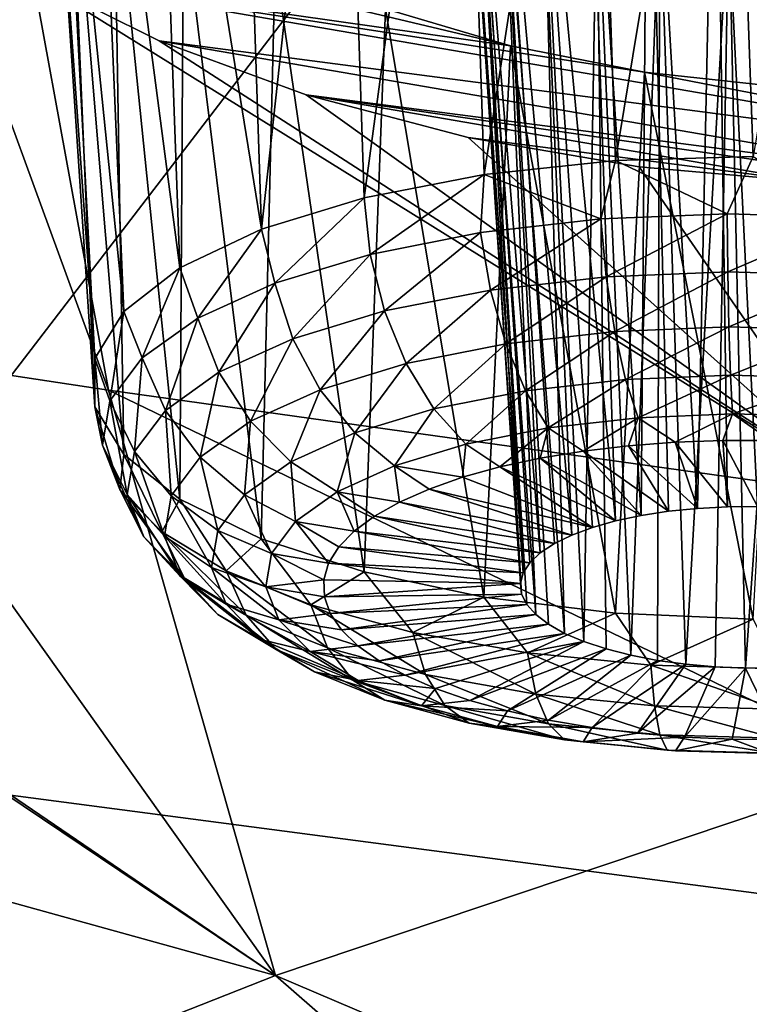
# Model space of a CAD drawing. Header units: metres. Extents: x -92 to 264, y -100 to 50.
# Tile 418 of 656: x 182.25 to 183.83, y -11.19 to -9.06. Entities that reach past the tile are written whole.
import ezdxf

# ---------------------------------------------------------------- set-up
doc = ezdxf.new("R2010")
doc.units = ezdxf.units.M
doc.layers.add('solid_21062050_01', color=7, linetype='CONTINUOUS')

msp = doc.modelspace()

# ---------------------------------------------------------------- linework, layer by layer
at = {"layer": 'solid_21062050_01'}
for points in [[(184.910965, -6.33884, 210.081375), (182.109451, -5.889371, 208.832916), (181.60141, -10.654218, 215.69223)], [(184.910965, -6.33884, 210.081375), (181.60141, -10.654218, 215.69223), (185.129807, -11.117613, 216.979355)], [(183.207916, -7.891219, 146.709167), (183.491058, -7.874756, 146.611298), (183.257324, -9.394676, 146.242386)], [(183.491058, -7.874756, 146.611298), (183.542007, -9.364556, 146.154907), (183.257324, -9.394676, 146.242386)], [(183.491058, -7.874756, 146.611298), (183.78714, -7.883727, 146.565018), (183.542007, -9.364556, 146.154907)], [(183.207916, -7.891219, 146.709167), (182.998093, -9.444964, 146.383347), (182.948532, -7.932848, 146.85524)], [(183.207916, -7.891219, 146.709167), (183.257324, -9.394676, 146.242386), (182.998093, -9.444964, 146.383347)], [(183.78714, -7.883727, 146.565018), (183.839691, -9.35592, 146.124741), (183.542007, -9.364556, 146.154907)], [(183.78714, -7.883727, 146.565018), (184.085236, -7.917565, 146.571915), (183.839691, -9.35592, 146.124741)], [(182.725449, -7.997602, 147.041916), (182.948532, -7.932848, 146.85524), (182.77565, -9.513222, 146.571655)], [(182.948532, -7.932848, 146.85524), (182.998093, -9.444964, 146.383347), (182.77565, -9.513222, 146.571655)], [(182.544846, -8.083465, 147.263199), (182.725449, -7.997602, 147.041916), (182.77565, -9.513222, 146.571655)], [(182.413757, -8.187284, 147.51062), (182.544846, -8.083465, 147.263199), (182.599701, -9.596465, 146.799057)], [(182.544846, -8.083465, 147.263199), (182.77565, -9.513222, 146.571655), (182.599701, -9.596465, 146.799057)], [(182.337265, -8.305269, 147.774963), (182.413757, -8.187284, 147.51062), (182.477936, -9.691057, 147.055634)], [(182.413757, -8.187284, 147.51062), (182.599701, -9.596465, 146.799057), (182.477936, -9.691057, 147.055634)], [(183.611374, -8.275378, 147.428741), (183.478455, -8.295516, 147.499878), (183.597305, -10.132183, 146.89447)], [(183.611374, -8.275378, 147.428741), (183.597305, -10.132183, 146.89447), (183.656708, -10.123075, 146.868652)], [(183.75824, -8.271004, 147.388), (183.611374, -8.275378, 147.428741), (183.719162, -10.116781, 146.850296)], [(183.611374, -8.275378, 147.428741), (183.656708, -10.123075, 146.868652), (183.719162, -10.116781, 146.850296)], [(183.75824, -8.271004, 147.388), (183.719162, -10.116781, 146.850296), (183.783615, -10.113409, 146.839737)], [(183.75824, -8.271004, 147.388), (183.783615, -10.113409, 146.839737), (183.848969, -10.113016, 146.837143)], [(183.910278, -8.282635, 147.380127), (183.75824, -8.271004, 147.388), (183.848969, -10.113016, 146.837143)], [(183.36731, -8.330187, 147.596954), (183.541977, -10.14395, 146.927338), (183.478455, -8.295516, 147.499878)], [(183.478455, -8.295516, 147.499878), (183.541977, -10.14395, 146.927338), (183.597305, -10.132183, 146.89447)], [(182.318512, -8.432983, 148.046295), (182.337265, -8.305269, 147.774963), (182.415695, -9.792863, 147.330154)], [(182.337265, -8.305269, 147.774963), (182.477936, -9.691057, 147.055634), (182.415695, -9.792863, 147.330154)], [(183.36731, -8.330187, 147.596954), (183.283966, -8.377469, 147.714508), (183.447296, -10.174611, 147.011795)], [(183.36731, -8.330187, 147.596954), (183.447296, -10.174611, 147.011795), (183.491699, -10.158175, 146.96666)], [(183.36731, -8.330187, 147.596954), (183.491699, -10.158175, 146.96666), (183.541977, -10.14395, 146.927338)], [(183.283966, -8.377469, 147.714508), (183.233246, -8.434723, 147.845871), (183.379105, -10.212965, 147.116272)], [(183.283966, -8.377469, 147.714508), (183.379105, -10.212965, 147.116272), (183.409546, -10.19298, 147.061951)], [(183.283966, -8.377469, 147.714508), (183.409546, -10.19298, 147.061951), (183.447296, -10.174611, 147.011795)], [(182.318512, -8.432983, 148.046295), (182.415695, -9.792863, 147.330154), (182.41568, -9.897433, 147.610626)], [(182.358627, -8.565484, 148.31424), (182.318512, -8.432983, 148.046295), (182.41568, -9.897433, 147.610626)], [(183.233246, -8.434723, 147.845871), (183.218201, -8.498724, 147.983582), (183.342026, -10.256397, 147.233627)], [(183.233246, -8.434723, 147.845871), (183.342026, -10.256397, 147.233627), (183.356461, -10.234225, 147.173813)], [(183.233246, -8.434723, 147.845871), (183.356461, -10.234225, 147.173813), (183.379105, -10.212965, 147.116272)], [(183.218201, -8.498724, 147.983582), (183.338608, -10.301951, 147.355896), (183.336044, -10.279102, 147.294662)], [(183.218201, -8.498724, 147.983582), (183.239929, -8.565671, 148.119492), (183.338608, -10.301951, 147.355896)], [(183.218201, -8.498724, 147.983582), (183.336044, -10.279102, 147.294662), (183.342026, -10.256397, 147.233627)], [(182.358627, -8.565484, 148.31424), (182.41568, -9.897433, 147.610626), (182.477905, -10.000198, 147.884796)], [(182.456314, -8.697464, 148.568283), (182.358627, -8.565484, 148.31424), (182.477905, -10.000198, 147.884796)], [(183.239929, -8.565671, 148.119492), (183.369064, -10.346524, 147.474731), (183.34967, -10.324554, 147.41626)], [(183.239929, -8.565671, 148.119492), (183.297028, -8.631392, 148.245239), (183.369064, -10.346524, 147.474731)], [(183.239929, -8.565671, 148.119492), (183.34967, -10.324554, 147.41626), (183.338608, -10.301951, 147.355896)], [(183.297028, -8.631392, 148.245239), (183.431335, -10.38708, 147.582047), (183.396439, -10.367486, 147.530304)], [(183.297028, -8.631392, 148.245239), (183.385941, -8.692046, 148.353622), (183.431335, -10.38708, 147.582047)], [(183.297028, -8.631392, 148.245239), (183.396439, -10.367486, 147.530304), (183.369064, -10.346524, 147.474731)], [(182.456314, -8.697464, 148.568283), (182.477905, -10.000198, 147.884796), (182.59964, -10.096667, 148.140671)], [(182.607407, -8.823164, 148.797745), (182.456314, -8.697464, 148.568283), (182.59964, -10.096667, 148.140671)], [(183.385941, -8.692046, 148.353622), (183.47316, -10.404971, 147.629044), (183.431335, -10.38708, 147.582047)], [(183.385941, -8.692046, 148.353622), (183.501678, -8.744219, 148.438705), (183.47316, -10.404971, 147.629044)], [(183.501678, -8.744219, 148.438705), (183.521194, -10.420851, 147.670502), (183.47316, -10.404971, 147.629044)], [(183.501678, -8.744219, 148.438705), (183.5746, -10.434449, 147.705719), (183.521194, -10.420851, 147.670502)], [(183.501678, -8.744219, 148.438705), (183.637924, -8.784922, 148.495621), (183.5746, -10.434449, 147.705719)], [(183.637924, -8.784922, 148.495621), (183.632477, -10.445533, 147.7341), (183.5746, -10.434449, 147.705719)], [(183.637924, -8.784922, 148.495621), (183.693832, -10.453913, 147.755127), (183.632477, -10.445533, 147.7341)], [(183.637924, -8.784922, 148.495621), (183.786667, -8.811625, 148.520767), (183.693832, -10.453913, 147.755127)], [(183.786667, -8.811625, 148.520767), (183.757614, -10.459447, 147.768478), (183.693832, -10.453913, 147.755127)], [(183.786667, -8.811625, 148.520767), (183.822739, -10.462039, 147.773895), (183.757614, -10.459447, 147.768478)], [(183.786667, -8.811625, 148.520767), (183.93869, -8.822675, 148.512604), (183.822739, -10.462039, 147.773895)], [(182.444977, -9.861015, 151.006424), (181.839569, -9.76939, 150.947433), (182.064194, -8.819192, 148.911148)], [(182.281876, -8.969298, 149.175766), (182.444977, -9.861015, 151.006424), (182.064194, -8.819192, 148.911148)], [(183.314285, -9.116514, 149.260452), (182.281876, -8.969298, 149.175766), (182.064194, -8.819192, 148.911148)], [(183.314285, -9.116514, 149.260452), (182.064194, -8.819192, 148.911148), (183.044235, -9.036703, 149.150238)], [(182.607407, -8.823164, 148.797745), (182.59964, -10.096667, 148.140671), (182.775558, -10.182622, 148.367081)], [(182.805756, -8.93763, 148.994019), (182.607407, -8.823164, 148.797745), (182.775558, -10.182622, 148.367081)], [(183.93869, -8.822675, 148.512604), (183.888077, -10.461646, 147.771301), (183.822739, -10.462039, 147.773895)], [(182.805756, -8.93763, 148.994019), (182.775558, -10.182622, 148.367081), (182.997986, -10.254308, 148.554138)], [(183.044235, -9.036703, 149.150238), (182.805756, -8.93763, 148.994019), (182.997986, -10.254308, 148.554138)], [(182.281876, -8.969298, 149.175766), (184.695114, -9.38511, 149.548172), (182.554871, -9.106014, 149.401382)], [(183.604675, -9.173598, 149.319916), (184.695114, -9.38511, 149.548172), (182.281876, -8.969298, 149.175766)], [(182.281876, -8.969298, 149.175766), (184.085129, -10.090681, 151.152435), (182.444977, -9.861015, 151.006424)], [(182.281876, -8.969298, 149.175766), (182.554871, -9.106014, 149.401382), (184.085129, -10.090681, 151.152435)], [(183.604675, -9.173598, 149.319916), (182.281876, -8.969298, 149.175766), (183.314285, -9.116514, 149.260452)], [(183.044235, -9.036703, 149.150238), (182.997986, -10.254308, 148.554138), (183.257202, -10.308591, 148.693634)], [(183.314285, -9.116514, 149.260452), (183.044235, -9.036703, 149.150238), (183.257202, -10.308591, 148.693634)], [(182.554871, -9.106014, 149.401382), (184.695114, -9.38511, 149.548172), (184.343384, -9.413549, 149.676407)], [(182.554871, -9.106014, 149.401382), (184.343384, -9.413549, 149.676407), (182.87294, -9.222816, 149.577103)], [(182.554871, -9.106014, 149.401382), (182.87294, -9.222816, 149.577103), (184.085129, -10.090681, 151.152435)], [(183.314285, -9.116514, 149.260452), (183.257202, -10.308591, 148.693634), (183.54187, -10.343099, 148.77951)], [(183.604675, -9.173598, 149.319916), (183.314285, -9.116514, 149.260452), (183.54187, -10.343099, 148.77951)], [(183.604675, -9.173598, 149.319916), (183.54187, -10.343099, 148.77951), (183.839554, -10.356323, 148.807983)], [(183.903717, -9.205766, 149.326401), (184.695114, -9.38511, 149.548172), (183.604675, -9.173598, 149.319916)], [(183.903717, -9.205766, 149.326401), (183.604675, -9.173598, 149.319916), (183.839554, -10.356323, 148.807983)], [(182.87294, -9.222816, 149.577103), (184.343384, -9.413549, 149.676407), (184.213837, -9.416329, 149.707733)], [(182.87294, -9.222816, 149.577103), (184.213837, -9.416329, 149.707733), (183.969086, -9.411294, 149.745789)], [(182.87294, -9.222816, 149.577103), (183.222977, -9.314521, 149.695251), (184.085129, -10.090681, 151.152435)], [(182.87294, -9.222816, 149.577103), (183.969086, -9.411294, 149.745789), (183.222977, -9.314521, 149.695251)], [(183.222977, -9.314521, 149.695251), (183.592667, -9.378067, 149.752136), (184.085129, -10.090681, 151.152435)], [(183.222977, -9.314521, 149.695251), (183.969086, -9.411294, 149.745789), (183.592667, -9.378067, 149.752136)], [(183.510071, -9.490916, 146.141647), (183.257324, -9.394676, 146.242386), (183.542007, -9.364556, 146.154907)], [(183.783417, -9.479814, 146.105453), (183.510071, -9.490916, 146.141647), (183.542007, -9.364556, 146.154907)], [(183.783417, -9.479814, 146.105453), (183.542007, -9.364556, 146.154907), (183.839691, -9.35592, 146.124741)], [(184.058884, -9.487612, 146.119888), (183.783417, -9.479814, 146.105453), (183.839691, -9.35592, 146.124741)], [(183.592667, -9.378067, 149.752136), (183.969086, -9.411294, 149.745789), (184.085129, -10.090681, 151.152435)], [(183.011261, -9.567406, 146.358521), (182.998093, -9.444964, 146.383347), (183.257324, -9.394676, 146.242386)], [(183.249344, -9.520493, 146.227097), (183.011261, -9.567406, 146.358521), (183.257324, -9.394676, 146.242386)], [(183.510071, -9.490916, 146.141647), (183.249344, -9.520493, 146.227097), (183.257324, -9.394676, 146.242386)], [(182.804977, -9.629853, 146.530869), (182.77565, -9.513222, 146.571655), (182.998093, -9.444964, 146.383347)], [(182.804977, -9.629853, 146.530869), (182.998093, -9.444964, 146.383347), (183.011261, -9.567406, 146.358521)], [(183.271194, -9.644672, 146.233551), (183.249344, -9.520493, 146.227097), (183.510071, -9.490916, 146.141647)], [(183.271194, -9.644672, 146.233551), (183.510071, -9.490916, 146.141647), (183.521835, -9.61624, 146.151398)], [(183.521835, -9.61624, 146.151398), (183.510071, -9.490916, 146.141647), (183.783417, -9.479814, 146.105453)], [(183.521835, -9.61624, 146.151398), (183.783417, -9.479814, 146.105453), (183.784622, -9.605567, 146.116608)], [(183.784622, -9.605567, 146.116608), (183.783417, -9.479814, 146.105453), (184.058884, -9.487612, 146.119888)], [(183.784622, -9.605567, 146.116608), (184.058884, -9.487612, 146.119888), (184.049438, -9.613063, 146.130493)], [(182.638412, -9.705436, 146.737503), (182.599701, -9.596465, 146.799057), (182.77565, -9.513222, 146.571655)], [(182.804977, -9.629853, 146.530869), (182.638412, -9.705436, 146.737503), (182.77565, -9.513222, 146.571655)], [(183.042313, -9.689772, 146.359894), (183.011261, -9.567406, 146.358521), (183.249344, -9.520493, 146.227097)], [(183.271194, -9.644672, 146.233551), (183.042313, -9.689772, 146.359894), (183.249344, -9.520493, 146.227097)], [(182.806168, -11.126888, 153.635513), (179.019028, -10.078323, 152.283203), (180.453125, -9.545052, 150.80127)], [(182.806168, -11.126888, 153.635513), (180.453125, -9.545052, 150.80127), (180.494995, -9.552128, 150.805923)], [(182.806168, -11.126888, 153.635513), (180.494995, -9.552128, 150.805923), (181.839569, -9.76939, 150.947433)], [(182.844009, -9.749805, 146.525574), (182.804977, -9.629853, 146.530869), (183.011261, -9.567406, 146.358521)], [(182.844009, -9.749805, 146.525574), (183.011261, -9.567406, 146.358521), (183.042313, -9.689772, 146.359894)], [(182.517975, -9.791248, 146.97049), (182.477936, -9.691057, 147.055634), (182.599701, -9.596465, 146.799057)], [(182.638412, -9.705436, 146.737503), (182.517975, -9.791248, 146.97049), (182.599701, -9.596465, 146.799057)], [(183.271194, -9.644672, 146.233551), (183.521835, -9.61624, 146.151398), (183.304398, -9.761265, 146.268814)], [(183.521835, -9.61624, 146.151398), (183.539993, -9.734539, 146.191589), (183.304398, -9.761265, 146.268814)], [(183.521835, -9.61624, 146.151398), (183.784622, -9.605567, 146.116608), (183.539993, -9.734539, 146.191589)], [(183.784622, -9.605567, 146.116608), (183.787003, -9.724506, 146.158875), (183.539993, -9.734539, 146.191589)], [(183.784622, -9.605567, 146.116608), (184.049438, -9.613063, 146.130493), (183.787003, -9.724506, 146.158875)], [(184.049438, -9.613063, 146.130493), (184.035934, -9.731553, 146.171936), (183.787003, -9.724506, 146.158875)], [(182.683884, -9.822466, 146.724213), (182.638412, -9.705436, 146.737503), (182.804977, -9.629853, 146.530869)], [(182.683884, -9.822466, 146.724213), (182.804977, -9.629853, 146.530869), (182.844009, -9.749805, 146.525574)], [(183.271194, -9.644672, 146.233551), (183.089264, -9.803658, 146.387573), (183.042313, -9.689772, 146.359894)], [(183.271194, -9.644672, 146.233551), (183.304398, -9.761265, 146.268814), (183.089264, -9.803658, 146.387573)], [(182.448288, -9.883993, 147.220886), (182.415695, -9.792863, 147.330154), (182.477936, -9.691057, 147.055634)], [(182.517975, -9.791248, 146.97049), (182.448288, -9.883993, 147.220886), (182.477936, -9.691057, 147.055634)], [(182.5681, -9.904961, 146.948196), (182.517975, -9.791248, 146.97049), (182.638412, -9.705436, 146.737503)], [(182.5681, -9.904961, 146.948196), (182.638412, -9.705436, 146.737503), (182.683884, -9.822466, 146.724213)], [(182.844009, -9.749805, 146.525574), (183.042313, -9.689772, 146.359894), (182.902847, -9.860087, 146.543304)], [(182.902847, -9.860087, 146.543304), (183.042313, -9.689772, 146.359894), (183.089264, -9.803658, 146.387573)], [(183.539993, -9.734539, 146.191589), (183.787003, -9.724506, 146.158875), (183.5634, -9.838271, 146.259644)], [(183.787003, -9.724506, 146.158875), (183.790436, -9.829049, 146.229584), (183.5634, -9.838271, 146.259644)], [(183.787003, -9.724506, 146.158875), (184.035934, -9.731553, 146.171936), (183.790436, -9.829049, 146.229584)], [(182.683884, -9.822466, 146.724213), (182.844009, -9.749805, 146.525574), (182.752335, -9.928387, 146.730026)], [(182.844009, -9.749805, 146.525574), (182.902847, -9.860087, 146.543304), (182.752335, -9.928387, 146.730026)], [(183.304398, -9.761265, 146.268814), (183.539993, -9.734539, 146.191589), (183.346848, -9.862836, 146.330627)], [(183.539993, -9.734539, 146.191589), (183.5634, -9.838271, 146.259644), (183.346848, -9.862836, 146.330627)], [(184.035934, -9.731553, 146.171936), (184.019241, -9.835526, 146.241577), (183.790436, -9.829049, 146.229584)], [(182.806168, -11.126888, 153.635513), (181.839569, -9.76939, 150.947433), (182.444977, -9.861015, 151.006424)], [(183.304398, -9.761265, 146.268814), (183.149109, -9.901801, 146.439774), (183.089264, -9.803658, 146.387573)], [(183.304398, -9.761265, 146.268814), (183.346848, -9.862836, 146.330627), (183.149109, -9.901801, 146.439774)], [(182.432022, -9.980106, 147.47905), (182.41568, -9.897433, 147.610626), (182.415695, -9.792863, 147.330154)], [(182.448288, -9.883993, 147.220886), (182.432022, -9.980106, 147.47905), (182.415695, -9.792863, 147.330154)], [(182.501099, -9.99412, 147.188919), (182.448288, -9.883993, 147.220886), (182.517975, -9.791248, 146.97049)], [(182.501099, -9.99412, 147.188919), (182.517975, -9.791248, 146.97049), (182.5681, -9.904961, 146.948196)], [(182.902847, -9.860087, 146.543304), (183.089264, -9.803658, 146.387573), (182.977768, -9.953669, 146.582916)], [(182.977768, -9.953669, 146.582916), (183.089264, -9.803658, 146.387573), (183.149109, -9.901801, 146.439774)], [(182.5681, -9.904961, 146.948196), (182.683884, -9.822466, 146.724213), (182.643509, -10.00593, 146.940567)], [(182.683884, -9.822466, 146.724213), (182.752335, -9.928387, 146.730026), (182.643509, -10.00593, 146.940567)], [(183.5634, -9.838271, 146.259644), (183.790436, -9.829049, 146.229584), (183.590546, -9.920822, 146.351227)], [(183.790436, -9.829049, 146.229584), (183.794693, -9.912531, 146.324203), (183.590546, -9.920822, 146.351227)], [(183.790436, -9.829049, 146.229584), (184.019241, -9.835526, 146.241577), (183.794693, -9.912531, 146.324203)], [(184.019241, -9.835526, 146.241577), (184.000412, -9.918355, 146.334991), (183.794693, -9.912531, 146.324203)], [(183.346848, -9.862836, 146.330627), (183.5634, -9.838271, 146.259644), (183.395828, -9.94291, 146.415054)], [(183.5634, -9.838271, 146.259644), (183.590546, -9.920822, 146.351227), (183.395828, -9.94291, 146.415054)], [(184.140717, -10.6787, 152.390625), (182.444977, -9.861015, 151.006424), (184.085129, -10.090681, 151.152435)], [(184.140717, -10.6787, 152.390625), (182.806168, -11.126888, 153.635513), (182.444977, -9.861015, 151.006424)], [(182.752335, -9.928387, 146.730026), (182.902847, -9.860087, 146.543304), (182.839432, -10.016446, 146.754547)], [(182.902847, -9.860087, 146.543304), (182.977768, -9.953669, 146.582916), (182.839432, -10.016446, 146.754547)], [(183.346848, -9.862836, 146.330627), (183.218033, -9.977946, 146.513199), (183.149109, -9.901801, 146.439774)], [(183.346848, -9.862836, 146.330627), (183.395828, -9.94291, 146.415054), (183.218033, -9.977946, 146.513199)], [(182.469818, -10.075893, 147.735077), (182.477905, -10.000198, 147.884796), (182.41568, -9.897433, 147.610626)], [(182.432022, -9.980106, 147.47905), (182.469818, -10.075893, 147.735077), (182.41568, -9.897433, 147.610626)], [(182.485474, -10.086516, 147.437103), (182.432022, -9.980106, 147.47905), (182.448288, -9.883993, 147.220886)], [(182.485474, -10.086516, 147.437103), (182.448288, -9.883993, 147.220886), (182.501099, -9.99412, 147.188919)], [(182.501099, -9.99412, 147.188919), (182.5681, -9.904961, 146.948196), (182.580536, -10.089738, 147.166824)], [(182.5681, -9.904961, 146.948196), (182.643509, -10.00593, 146.940567), (182.580536, -10.089738, 147.166824)], [(182.977768, -9.953669, 146.582916), (183.149109, -9.901801, 146.439774), (183.06398, -10.024583, 146.641907)], [(183.06398, -10.024583, 146.641907), (183.149109, -9.901801, 146.439774), (183.218033, -9.977946, 146.513199)], [(183.395828, -9.94291, 146.415054), (183.590546, -9.920822, 146.351227), (183.471924, -9.992843, 146.506653)], [(183.590546, -9.920822, 146.351227), (183.569534, -9.981231, 146.473221), (183.471924, -9.992843, 146.506653)], [(183.590546, -9.920822, 146.351227), (183.670502, -9.97354, 146.450211), (183.569534, -9.981231, 146.473221)], [(183.590546, -9.920822, 146.351227), (183.794693, -9.912531, 146.324203), (183.670502, -9.97354, 146.450211)], [(183.794693, -9.912531, 146.324203), (183.77356, -9.969869, 146.437943), (183.670502, -9.97354, 146.450211)], [(183.794693, -9.912531, 146.324203), (183.87738, -9.970262, 146.436569), (183.77356, -9.969869, 146.437943)], [(183.794693, -9.912531, 146.324203), (184.000412, -9.918355, 146.334991), (183.87738, -9.970262, 146.436569)], [(182.643509, -10.00593, 146.940567), (182.752335, -9.928387, 146.730026), (182.739395, -10.08772, 146.948059)], [(182.752335, -9.928387, 146.730026), (182.839432, -10.016446, 146.754547), (182.739395, -10.08772, 146.948059)], [(183.218033, -9.977946, 146.513199), (183.395828, -9.94291, 146.415054), (183.29158, -10.027202, 146.603043)], [(183.395828, -9.94291, 146.415054), (183.378876, -10.008231, 146.55011), (183.29158, -10.027202, 146.603043)], [(183.395828, -9.94291, 146.415054), (183.471924, -9.992843, 146.506653), (183.378876, -10.008231, 146.55011)], [(182.839432, -10.016446, 146.754547), (182.977768, -9.953669, 146.582916), (182.93959, -10.081029, 146.796219)], [(182.977768, -9.953669, 146.582916), (183.06398, -10.024583, 146.641907), (182.93959, -10.081029, 146.796219)], [(182.521805, -10.1786, 147.683228), (182.469818, -10.075893, 147.735077), (182.432022, -9.980106, 147.47905)], [(182.521805, -10.1786, 147.683228), (182.432022, -9.980106, 147.47905), (182.485474, -10.086516, 147.437103)], [(183.06398, -10.024583, 146.641907), (183.218033, -9.977946, 146.513199), (183.211121, -10.049516, 146.664795)], [(183.211121, -10.049516, 146.664795), (183.218033, -9.977946, 146.513199), (183.29158, -10.027202, 146.603043)], [(183.656708, -10.123075, 146.868652), (183.471924, -9.992843, 146.506653), (183.569534, -9.981231, 146.473221)], [(183.719162, -10.116781, 146.850296), (183.569534, -9.981231, 146.473221), (183.670502, -9.97354, 146.450211)], [(183.719162, -10.116781, 146.850296), (183.656708, -10.123075, 146.868652), (183.569534, -9.981231, 146.473221)], [(183.783615, -10.113409, 146.839737), (183.670502, -9.97354, 146.450211), (183.77356, -9.969869, 146.437943)], [(183.783615, -10.113409, 146.839737), (183.719162, -10.116781, 146.850296), (183.670502, -9.97354, 146.450211)], [(183.848969, -10.113016, 146.837143), (183.77356, -9.969869, 146.437943), (183.87738, -9.970262, 146.436569)], [(183.848969, -10.113016, 146.837143), (183.783615, -10.113409, 146.839737), (183.77356, -9.969869, 146.437943)], [(182.469818, -10.075893, 147.735077), (182.560226, -10.167675, 147.979126), (182.477905, -10.000198, 147.884796)], [(182.560226, -10.167675, 147.979126), (182.59964, -10.096667, 148.140671), (182.477905, -10.000198, 147.884796)], [(182.485474, -10.086516, 147.437103), (182.501099, -9.99412, 147.188919), (182.565842, -10.176589, 147.400116)], [(182.501099, -9.99412, 147.188919), (182.580536, -10.089738, 147.166824), (182.565842, -10.176589, 147.400116)], [(182.580536, -10.089738, 147.166824), (182.643509, -10.00593, 146.940567), (182.681503, -10.164752, 147.156036)], [(182.643509, -10.00593, 146.940567), (182.739395, -10.08772, 146.948059), (182.681503, -10.164752, 147.156036)], [(183.597305, -10.132183, 146.89447), (183.378876, -10.008231, 146.55011), (183.471924, -9.992843, 146.506653)], [(183.656708, -10.123075, 146.868652), (183.597305, -10.132183, 146.89447), (183.471924, -9.992843, 146.506653)], [(182.739395, -10.08772, 146.948059), (182.839432, -10.016446, 146.754547), (182.84964, -10.145116, 146.97023)], [(182.839432, -10.016446, 146.754547), (182.93959, -10.081029, 146.796219), (182.84964, -10.145116, 146.97023)], [(182.93959, -10.081029, 146.796219), (183.06398, -10.024583, 146.641907), (183.074692, -10.103016, 146.811493)], [(183.06398, -10.024583, 146.641907), (183.138519, -10.074894, 146.734558), (183.074692, -10.103016, 146.811493)], [(183.06398, -10.024583, 146.641907), (183.211121, -10.049516, 146.664795), (183.138519, -10.074894, 146.734558)], [(183.491699, -10.158175, 146.96666), (183.211121, -10.049516, 146.664795), (183.29158, -10.027202, 146.603043)], [(183.541977, -10.14395, 146.927338), (183.29158, -10.027202, 146.603043), (183.378876, -10.008231, 146.55011)], [(183.541977, -10.14395, 146.927338), (183.491699, -10.158175, 146.96666), (183.29158, -10.027202, 146.603043)], [(183.597305, -10.132183, 146.89447), (183.541977, -10.14395, 146.927338), (183.378876, -10.008231, 146.55011)], [(183.491699, -10.158175, 146.96666), (183.138519, -10.074894, 146.734558), (183.211121, -10.049516, 146.664795)], [(182.806168, -11.126888, 153.635513), (181.581635, -11.609776, 154.976791), (179.019028, -10.078323, 152.283203)], [(182.608719, -10.266832, 147.917847), (182.560226, -10.167675, 147.979126), (182.469818, -10.075893, 147.735077)], [(182.608719, -10.266832, 147.917847), (182.469818, -10.075893, 147.735077), (182.521805, -10.1786, 147.683228)], [(182.485474, -10.086516, 147.437103), (182.565842, -10.176589, 147.400116), (182.599991, -10.263145, 147.631485)], [(182.521805, -10.1786, 147.683228), (182.485474, -10.086516, 147.437103), (182.599991, -10.263145, 147.631485)], [(182.565842, -10.176589, 147.400116), (182.580536, -10.089738, 147.166824), (182.667999, -10.244581, 147.370468)], [(182.580536, -10.089738, 147.166824), (182.681503, -10.164752, 147.156036), (182.667999, -10.244581, 147.370468)], [(182.681503, -10.164752, 147.156036), (182.739395, -10.08772, 146.948059), (182.797592, -10.214379, 147.157227)], [(182.739395, -10.08772, 146.948059), (182.84964, -10.145116, 146.97023), (182.797592, -10.214379, 147.157227)], [(182.84964, -10.145116, 146.97023), (182.93959, -10.081029, 146.796219), (182.976425, -10.166047, 146.982849)], [(182.93959, -10.081029, 146.796219), (183.020432, -10.133528, 146.894608), (182.976425, -10.166047, 146.982849)], [(182.93959, -10.081029, 146.796219), (183.074692, -10.103016, 146.811493), (183.020432, -10.133528, 146.894608)], [(183.447296, -10.174611, 147.011795), (183.074692, -10.103016, 146.811493), (183.138519, -10.074894, 146.734558)], [(183.491699, -10.158175, 146.96666), (183.447296, -10.174611, 147.011795), (183.138519, -10.074894, 146.734558)], [(182.560226, -10.167675, 147.979126), (182.699753, -10.251922, 148.201813), (182.59964, -10.096667, 148.140671)], [(182.699753, -10.251922, 148.201813), (182.775558, -10.182622, 148.367081), (182.59964, -10.096667, 148.140671)], [(183.409546, -10.19298, 147.061951), (183.020432, -10.133528, 146.894608), (183.074692, -10.103016, 146.811493)], [(183.447296, -10.174611, 147.011795), (183.409546, -10.19298, 147.061951), (183.074692, -10.103016, 146.811493)], [(183.379105, -10.212965, 147.116272), (182.976425, -10.166047, 146.982849), (183.020432, -10.133528, 146.894608)], [(183.409546, -10.19298, 147.061951), (183.379105, -10.212965, 147.116272), (183.020432, -10.133528, 146.894608)], [(182.797592, -10.214379, 147.157227), (182.84964, -10.145116, 146.97023), (182.921265, -10.235449, 147.170303)], [(182.84964, -10.145116, 146.97023), (182.943237, -10.200164, 147.075134), (182.921265, -10.235449, 147.170303)], [(182.84964, -10.145116, 146.97023), (182.976425, -10.166047, 146.982849), (182.943237, -10.200164, 147.075134)], [(182.742844, -10.347823, 148.131927), (182.699753, -10.251922, 148.201813), (182.560226, -10.167675, 147.979126)], [(182.742844, -10.347823, 148.131927), (182.560226, -10.167675, 147.979126), (182.608719, -10.266832, 147.917847)], [(182.565842, -10.176589, 147.400116), (182.667999, -10.244581, 147.370468), (182.699402, -10.32414, 147.583115)], [(182.599991, -10.263145, 147.631485), (182.565842, -10.176589, 147.400116), (182.699402, -10.32414, 147.583115)], [(182.667999, -10.244581, 147.370468), (182.681503, -10.164752, 147.156036), (182.785446, -10.286158, 147.350037)], [(182.681503, -10.164752, 147.156036), (182.797592, -10.214379, 147.157227), (182.785446, -10.286158, 147.350037)], [(183.356461, -10.234225, 147.173813), (182.943237, -10.200164, 147.075134), (182.976425, -10.166047, 146.982849)], [(183.379105, -10.212965, 147.116272), (183.356461, -10.234225, 147.173813), (182.976425, -10.166047, 146.982849)], [(182.521805, -10.1786, 147.683228), (182.599991, -10.263145, 147.631485), (182.681686, -10.346083, 147.852005)], [(182.608719, -10.266832, 147.917847), (182.521805, -10.1786, 147.683228), (182.681686, -10.346083, 147.852005)], [(182.699753, -10.251922, 148.201813), (182.883041, -10.325398, 148.394577), (182.775558, -10.182622, 148.367081)], [(182.883041, -10.325398, 148.394577), (182.997986, -10.254308, 148.554138), (182.775558, -10.182622, 148.367081)], [(182.785446, -10.286158, 147.350037), (182.797592, -10.214379, 147.157227), (182.910782, -10.27146, 147.267136)], [(182.797592, -10.214379, 147.157227), (182.921265, -10.235449, 147.170303), (182.910782, -10.27146, 147.267136)], [(183.342026, -10.256397, 147.233627), (182.921265, -10.235449, 147.170303), (182.943237, -10.200164, 147.075134)], [(183.356461, -10.234225, 147.173813), (183.342026, -10.256397, 147.233627), (182.943237, -10.200164, 147.075134)], [(183.336044, -10.279102, 147.294662), (182.910782, -10.27146, 147.267136), (182.921265, -10.235449, 147.170303)], [(183.342026, -10.256397, 147.233627), (183.336044, -10.279102, 147.294662), (182.921265, -10.235449, 147.170303)], [(182.667999, -10.244581, 147.370468), (182.785446, -10.286158, 147.350037), (182.813675, -10.357694, 147.541245)], [(182.699402, -10.32414, 147.583115), (182.667999, -10.244581, 147.370468), (182.813675, -10.357694, 147.541245)], [(182.919052, -10.418458, 148.31723), (182.883041, -10.325398, 148.394577), (182.699753, -10.251922, 148.201813)], [(182.919052, -10.418458, 148.31723), (182.699753, -10.251922, 148.201813), (182.742844, -10.347823, 148.131927)], [(182.883041, -10.325398, 148.394577), (183.103058, -10.38528, 148.550034), (182.997986, -10.254308, 148.554138)], [(183.103058, -10.38528, 148.550034), (183.257202, -10.308591, 148.693634), (182.997986, -10.254308, 148.554138)], [(182.599991, -10.263145, 147.631485), (182.699402, -10.32414, 147.583115), (182.774475, -10.400372, 147.785812)], [(182.681686, -10.346083, 147.852005), (182.599991, -10.263145, 147.631485), (182.774475, -10.400372, 147.785812)], [(182.608719, -10.266832, 147.917847), (182.681686, -10.346083, 147.852005), (182.80777, -10.422212, 148.053238)], [(182.742844, -10.347823, 148.131927), (182.608719, -10.266832, 147.917847), (182.80777, -10.422212, 148.053238)], [(182.785446, -10.286158, 147.350037), (182.910782, -10.27146, 147.267136), (182.911942, -10.307742, 147.364426)], [(183.336044, -10.279102, 147.294662), (182.911942, -10.307742, 147.364426), (182.910782, -10.27146, 147.267136)], [(183.336044, -10.279102, 147.294662), (183.338608, -10.301951, 147.355896), (182.911942, -10.307742, 147.364426)], [(182.785446, -10.286158, 147.350037), (182.911942, -10.307742, 147.364426), (182.924728, -10.343841, 147.460938)], [(182.813675, -10.357694, 147.541245), (182.785446, -10.286158, 147.350037), (182.924728, -10.343841, 147.460938)], [(183.338608, -10.301951, 147.355896), (182.924728, -10.343841, 147.460938), (182.911942, -10.307742, 147.364426)], [(183.338608, -10.301951, 147.355896), (183.34967, -10.324554, 147.41626), (182.924728, -10.343841, 147.460938)], [(182.699402, -10.32414, 147.583115), (182.813675, -10.357694, 147.541245), (182.881195, -10.426237, 147.723495)], [(182.774475, -10.400372, 147.785812), (182.699402, -10.32414, 147.583115), (182.881195, -10.426237, 147.723495)], [(183.130554, -10.476025, 148.466675), (183.103058, -10.38528, 148.550034), (182.883041, -10.325398, 148.394577)], [(183.130554, -10.476025, 148.466675), (182.883041, -10.325398, 148.394577), (182.919052, -10.418458, 148.31723)], [(183.34967, -10.324554, 147.41626), (182.948959, -10.379301, 147.555481), (182.924728, -10.343841, 147.460938)], [(183.34967, -10.324554, 147.41626), (183.369064, -10.346524, 147.474731), (182.948959, -10.379301, 147.555481)], [(183.103058, -10.38528, 148.550034), (183.351334, -10.429265, 148.66217), (183.257202, -10.308591, 148.693634)], [(183.351334, -10.429265, 148.66217), (183.54187, -10.343099, 148.77951), (183.257202, -10.308591, 148.693634)], [(182.681686, -10.346083, 147.852005), (182.774475, -10.400372, 147.785812), (182.890366, -10.470345, 147.970779)], [(182.80777, -10.422212, 148.053238), (182.681686, -10.346083, 147.852005), (182.890366, -10.470345, 147.970779)], [(182.742844, -10.347823, 148.131927), (182.80777, -10.422212, 148.053238), (182.973389, -10.488607, 148.227432)], [(182.919052, -10.418458, 148.31723), (182.742844, -10.347823, 148.131927), (182.973389, -10.488607, 148.227432)], [(182.813675, -10.357694, 147.541245), (182.924728, -10.343841, 147.460938), (182.948959, -10.379301, 147.555481)], [(183.369064, -10.346524, 147.474731), (182.984344, -10.413677, 147.646851), (182.948959, -10.379301, 147.555481)], [(183.369064, -10.346524, 147.474731), (183.396439, -10.367486, 147.530304), (182.984344, -10.413677, 147.646851)], [(183.351334, -10.429265, 148.66217), (183.618347, -10.455665, 148.7267), (183.54187, -10.343099, 148.77951)], [(183.618347, -10.455665, 148.7267), (183.839554, -10.356323, 148.807983), (183.54187, -10.343099, 148.77951)], [(182.813675, -10.357694, 147.541245), (182.948959, -10.379301, 147.555481), (182.984344, -10.413677, 147.646851)], [(182.881195, -10.426237, 147.723495), (182.813675, -10.357694, 147.541245), (182.984344, -10.413677, 147.646851)], [(183.396439, -10.367486, 147.530304), (183.030441, -10.446537, 147.733902), (182.984344, -10.413677, 147.646851)], [(183.396439, -10.367486, 147.530304), (183.431335, -10.38708, 147.582047), (183.030441, -10.446537, 147.733902)], [(183.618347, -10.455665, 148.7267), (183.893814, -10.463463, 148.74115), (183.839554, -10.356323, 148.807983)], [(183.431335, -10.38708, 147.582047), (183.08667, -10.477468, 147.815536), (183.030441, -10.446537, 147.733902)], [(183.431335, -10.38708, 147.582047), (183.47316, -10.404971, 147.629044), (183.08667, -10.477468, 147.815536)], [(183.369247, -10.51831, 148.574478), (183.351334, -10.429265, 148.66217), (183.103058, -10.38528, 148.550034)], [(183.369247, -10.51831, 148.574478), (183.103058, -10.38528, 148.550034), (183.130554, -10.476025, 148.466675)], [(182.774475, -10.400372, 147.785812), (182.881195, -10.426237, 147.723495), (182.985382, -10.489155, 147.889801)], [(182.890366, -10.470345, 147.970779), (182.774475, -10.400372, 147.785812), (182.985382, -10.489155, 147.889801)], [(183.47316, -10.404971, 147.629044), (183.152313, -10.50608, 147.890747), (183.08667, -10.477468, 147.815536)], [(183.47316, -10.404971, 147.629044), (183.226547, -10.532014, 147.958557), (183.152313, -10.50608, 147.890747)], [(183.47316, -10.404971, 147.629044), (183.521194, -10.420851, 147.670502), (183.226547, -10.532014, 147.958557)], [(182.80777, -10.422212, 148.053238), (182.890366, -10.470345, 147.970779), (183.042603, -10.531373, 148.13089)], [(182.973389, -10.488607, 148.227432), (182.80777, -10.422212, 148.053238), (183.042603, -10.531373, 148.13089)], [(182.881195, -10.426237, 147.723495), (182.984344, -10.413677, 147.646851), (183.030441, -10.446537, 147.733902)], [(182.881195, -10.426237, 147.723495), (183.030441, -10.446537, 147.733902), (183.08667, -10.477468, 147.815536)], [(182.985382, -10.489155, 147.889801), (182.881195, -10.426237, 147.723495), (183.08667, -10.477468, 147.815536)], [(182.919052, -10.418458, 148.31723), (182.973389, -10.488607, 148.227432), (183.172211, -10.542719, 148.367889)], [(183.130554, -10.476025, 148.466675), (182.919052, -10.418458, 148.31723), (183.172211, -10.542719, 148.367889)], [(183.521194, -10.420851, 147.670502), (183.308456, -10.554943, 148.018127), (183.226547, -10.532014, 147.958557)], [(183.521194, -10.420851, 147.670502), (183.5746, -10.434449, 147.705719), (183.308456, -10.554943, 148.018127)], [(183.625931, -10.543688, 148.63652), (183.618347, -10.455665, 148.7267), (183.351334, -10.429265, 148.66217)], [(183.625931, -10.543688, 148.63652), (183.351334, -10.429265, 148.66217), (183.369247, -10.51831, 148.574478)], [(183.5746, -10.434449, 147.705719), (183.396988, -10.574579, 148.068726), (183.308456, -10.554943, 148.018127)], [(183.5746, -10.434449, 147.705719), (183.632477, -10.445533, 147.7341), (183.396988, -10.574579, 148.068726)], [(183.632477, -10.445533, 147.7341), (183.491028, -10.590675, 148.10968), (183.396988, -10.574579, 148.068726)], [(183.632477, -10.445533, 147.7341), (183.693832, -10.453913, 147.755127), (183.491028, -10.590675, 148.10968)], [(183.693832, -10.453913, 147.755127), (183.589417, -10.60303, 148.140503), (183.491028, -10.590675, 148.10968)], [(183.693832, -10.453913, 147.755127), (183.757614, -10.459447, 147.768478), (183.589417, -10.60303, 148.140503)], [(182.890366, -10.470345, 147.970779), (182.985382, -10.489155, 147.889801), (183.122269, -10.544028, 148.033768)], [(183.042603, -10.531373, 148.13089), (182.890366, -10.470345, 147.970779), (183.122269, -10.544028, 148.033768)], [(183.757614, -10.459447, 147.768478), (183.690903, -10.611487, 148.160812), (183.589417, -10.60303, 148.140503)], [(183.890747, -10.551185, 148.650406), (183.893814, -10.463463, 148.74115), (183.618347, -10.455665, 148.7267)], [(183.890747, -10.551185, 148.650406), (183.618347, -10.455665, 148.7267), (183.625931, -10.543688, 148.63652)], [(183.757614, -10.459447, 147.768478), (183.822739, -10.462039, 147.773895), (183.690903, -10.611487, 148.160812)], [(183.822739, -10.462039, 147.773895), (183.79422, -10.61594, 148.170319), (183.690903, -10.611487, 148.160812)], [(183.822739, -10.462039, 147.773895), (183.898041, -10.616333, 148.168945), (183.79422, -10.61594, 148.170319)], [(183.822739, -10.462039, 147.773895), (183.888077, -10.461646, 147.771301), (183.898041, -10.616333, 148.168945)], [(182.973389, -10.488607, 148.227432), (183.042603, -10.531373, 148.13089), (183.225342, -10.581109, 148.259995)], [(183.172211, -10.542719, 148.367889), (182.973389, -10.488607, 148.227432), (183.225342, -10.581109, 148.259995)], [(182.985382, -10.489155, 147.889801), (183.08667, -10.477468, 147.815536), (183.152313, -10.50608, 147.890747)], [(183.122269, -10.544028, 148.033768), (182.985382, -10.489155, 147.889801), (183.152313, -10.50608, 147.890747)], [(183.130554, -10.476025, 148.466675), (183.172211, -10.542719, 148.367889), (183.396561, -10.582465, 148.469223)], [(183.369247, -10.51831, 148.574478), (183.130554, -10.476025, 148.466675), (183.396561, -10.582465, 148.469223)], [(183.122269, -10.544028, 148.033768), (183.152313, -10.50608, 147.890747), (183.226547, -10.532014, 147.958557)], [(183.369247, -10.51831, 148.574478), (183.396561, -10.582465, 148.469223), (183.637848, -10.60632, 148.527542)], [(183.625931, -10.543688, 148.63652), (183.369247, -10.51831, 148.574478), (183.637848, -10.60632, 148.527542)], [(183.042603, -10.531373, 148.13089), (183.122269, -10.544028, 148.033768), (183.286591, -10.588749, 148.149857)], [(183.225342, -10.581109, 148.259995), (183.042603, -10.531373, 148.13089), (183.286591, -10.588749, 148.149857)], [(183.122269, -10.544028, 148.033768), (183.226547, -10.532014, 147.958557), (183.308456, -10.554943, 148.018127)], [(183.286591, -10.588749, 148.149857), (183.122269, -10.544028, 148.033768), (183.308456, -10.554943, 148.018127)], [(183.172211, -10.542719, 148.367889), (183.225342, -10.581109, 148.259995), (183.431564, -10.617642, 148.353134)], [(183.396561, -10.582465, 148.469223), (183.172211, -10.542719, 148.367889), (183.431564, -10.617642, 148.353134)], [(183.286591, -10.588749, 148.149857), (183.308456, -10.554943, 148.018127), (183.396988, -10.574579, 148.068726)], [(183.625931, -10.543688, 148.63652), (183.637848, -10.60632, 148.527542), (183.886765, -10.613368, 148.540588)], [(183.890747, -10.551185, 148.650406), (183.625931, -10.543688, 148.63652), (183.886765, -10.613368, 148.540588)], [(183.225342, -10.581109, 148.259995), (183.286591, -10.588749, 148.149857), (183.472, -10.621598, 148.233597)], [(183.431564, -10.617642, 148.353134), (183.225342, -10.581109, 148.259995), (183.472, -10.621598, 148.233597)], [(183.286591, -10.588749, 148.149857), (183.396988, -10.574579, 148.068726), (183.491028, -10.590675, 148.10968)], [(183.472, -10.621598, 148.233597), (183.286591, -10.588749, 148.149857), (183.491028, -10.590675, 148.10968)], [(183.396561, -10.582465, 148.469223), (183.431564, -10.617642, 148.353134), (183.653336, -10.639569, 148.406738)], [(183.637848, -10.60632, 148.527542), (183.396561, -10.582465, 148.469223), (183.653336, -10.639569, 148.406738)], [(183.472, -10.621598, 148.233597), (183.491028, -10.590675, 148.10968), (183.589417, -10.60303, 148.140503)], [(183.472, -10.621598, 148.233597), (183.589417, -10.60303, 148.140503), (183.690903, -10.611487, 148.160812)], [(183.431564, -10.617642, 148.353134), (183.472, -10.621598, 148.233597), (183.671417, -10.641314, 148.281799)], [(183.653336, -10.639569, 148.406738), (183.431564, -10.617642, 148.353134), (183.671417, -10.641314, 148.281799)], [(183.671417, -10.641314, 148.281799), (183.472, -10.621598, 148.233597), (183.690903, -10.611487, 148.160812)], [(183.637848, -10.60632, 148.527542), (183.653336, -10.639569, 148.406738), (183.882141, -10.646047, 148.418732)], [(183.886765, -10.613368, 148.540588), (183.637848, -10.60632, 148.527542), (183.882141, -10.646047, 148.418732)], [(183.671417, -10.641314, 148.281799), (183.690903, -10.611487, 148.160812), (183.79422, -10.61594, 148.170319)], [(183.877136, -10.647138, 148.292587), (183.671417, -10.641314, 148.281799), (183.79422, -10.61594, 148.170319)], [(183.877136, -10.647138, 148.292587), (183.79422, -10.61594, 148.170319), (183.898041, -10.616333, 148.168945)], [(183.653336, -10.639569, 148.406738), (183.671417, -10.641314, 148.281799), (183.877136, -10.647138, 148.292587)], [(183.882141, -10.646047, 148.418732), (183.653336, -10.639569, 148.406738), (183.877136, -10.647138, 148.292587)], [(185.129807, -11.117613, 216.979355), (181.60141, -10.654218, 215.69223), (178.781418, -15.354294, 221.25032)], [(185.73793, -12.375896, 155.832199), (182.806168, -11.126888, 153.635513), (184.140717, -10.6787, 152.390625)], [(185.129807, -11.117613, 216.979355), (178.781418, -15.354294, 221.25032), (182.852875, -15.885271, 222.725174)], [(184.699249, -12.778301, 156.949921), (181.581635, -11.609776, 154.976791), (182.806168, -11.126888, 153.635513)], [(184.699249, -12.778301, 156.949921), (182.806168, -11.126888, 153.635513), (185.73793, -12.375896, 155.832199)], [(188.758606, -11.481317, 217.989578), (185.129807, -11.117613, 216.979355), (182.852875, -15.885271, 222.725174)]]:
    msp.add_3dface(points, dxfattribs=at)

doc.saveas('drawing.dxf')
